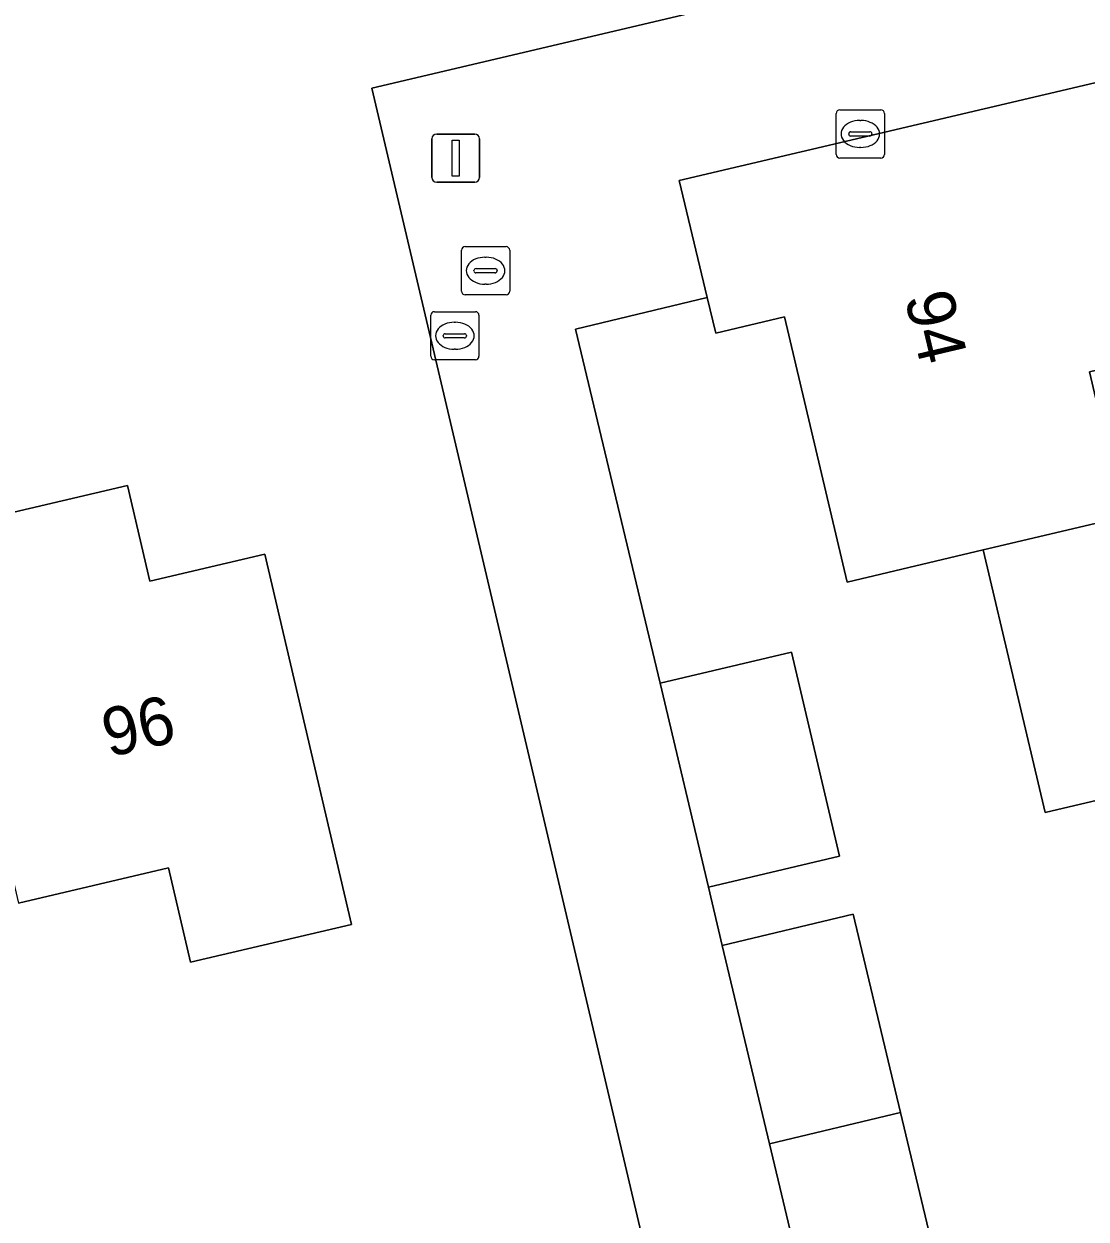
# Model space of a CAD drawing. Extents: x 158031 to 159244, y 380104 to 381214.
# Drawn here: x 158859.99 to 158882.05, y 380517.12 to 380541.95 of the extents above; entities that cross this region are included whole.
import ezdxf

# ---------------------------------------------------------------- set-up
doc = ezdxf.new("R2010")
doc.units = 0
for name, color, linetype in [('IMGEO_Brandkraan', 7, 'Continuous'), ('IMGEO_Erf', 7, 'Continuous'), ('IMGEO_Kolk', 7, 'Continuous'), ('IMGEO_Lichtmast', 7, 'Continuous'), ('IMGEO_Muur', 7, 'Continuous'), ('IMGEO_Pand', 7, 'Continuous'), ('IMGEO_Pand_nummerreeks', 7, 'Continuous'), ('IMGEO_Rioolput', 7, 'Continuous'), ('IMGEO_Voetpad_open', 7, 'Continuous')]:
    doc.layers.add(name, color=color, linetype=linetype)

msp = doc.modelspace()

# ---------------------------------------------------------------- linework, layer by layer
at = {"layer": 'IMGEO_Brandkraan'}
for p, q in [((158869.076, 380536.394), (158869.076, 380537.246)), ((158869.151, 380537.32), (158870.003, 380537.32)), ((158870.077, 380537.246), (158870.077, 380536.394)), ((158869.564, 380537.1), (158869.589, 380537.1)), ((158869.335, 380536.814), (158869.335, 380536.826)), ((158869.773, 380536.777), (158869.375, 380536.777)), ((158869.378, 380536.863), (158869.776, 380536.863)), ((158869.819, 380536.826), (158869.819, 380536.814)), ((158869.587, 380536.54), (158869.562, 380536.54)), ((158870.003, 380536.32), (158869.151, 380536.32))]:
    msp.add_line(p, q, dxfattribs=at)
for points in [[(158869.076, 380536.394), (158869.076, 380537.246)], [(158869.151, 380537.32), (158870.003, 380537.32)], [(158870.077, 380537.246), (158870.077, 380536.394)], [(158870.003, 380536.32), (158869.151, 380536.32)]]:
    msp.add_lwpolyline(points, dxfattribs=at)
for centre, radius, start, end in [((158869.153, 380537.244), 0.0765, 91.552, 178.448), ((158869.153, 380537.244), 0.0765, 91.552, 178.448), ((158870.001, 380537.244), 0.0765, 1.552, 88.448), ((158870.001, 380537.244), 0.0765, 1.552, 88.448), ((158869.375, 380536.823), 0.0403, 85.8775, 175.7526), ((158869.372, 380536.813), 0.0366, 178.938, 274.7102), ((158869.776, 380536.82), 0.043, 264.8664, 352.4533), ((158869.78, 380536.825), 0.0386, 1.7309, 96.639), ((158869.153, 380536.396), 0.0765, 181.552, 268.448), ((158869.153, 380536.396), 0.0765, 181.552, 268.448), ((158870.001, 380536.396), 0.0765, 271.552, 358.448), ((158870.001, 380536.396), 0.0765, 271.552, 358.448)]:
    msp.add_arc(centre, radius, start, end, dxfattribs=at)
for centre, major_axis, ratio, start_param, end_param in [((158869.563, 380536.82), (-0.387, 0.002), 0.722429, 4.712389, 7.853982), ((158869.588, 380536.82), (-0.39, 0.002), 0.717154, 1.570796, 4.712389)]:
    msp.add_ellipse(centre, major_axis=major_axis, ratio=ratio, start_param=start_param, end_param=end_param, dxfattribs=at)
at = {"layer": 'IMGEO_Erf'}
for points in [[(158857.511, 380514.6), (158861.655, 380515.588), (158865.799, 380516.575), (158866.448, 380513.851), (158869.366, 380514.546), (158869.418, 380514.397), (158873.168, 380515.298), (158867.216, 380540.609), (158914.062, 380551.644)], [(158884.08, 380526.244), (158881.202, 380525.564), (158879.912, 380531.019), (158877.086, 380530.351), (158875.783, 380535.865), (158874.357, 380535.522), (158874.179, 380536.261), (158871.441, 380535.606), (158873.205, 380528.251), (158875.93, 380528.894), (158876.93, 380524.658), (158874.205, 380524.015), (158874.489, 380522.799), (158877.212, 380523.449), (158878.195, 380519.328), (158879.178, 380515.207)], [(158858.063, 380531.404), (158862.138, 380532.358), (158862.604, 380530.37), (158864.99, 380530.928), (158866.791, 380523.239), (158863.449, 380522.456), (158862.991, 380524.411), (158859.873, 380523.68)]]:
    msp.add_lwpolyline(points, dxfattribs=at)
at = {"layer": 'IMGEO_Kolk'}
for p, q in [((158876.934, 380540.161), (158877.786, 380540.161)), ((158876.859, 380539.235), (158876.859, 380540.087)), ((158877.347, 380539.941), (158877.372, 380539.941)), ((158877.86, 380540.087), (158877.86, 380539.235)), ((158877.118, 380539.655), (158877.118, 380539.667)), ((158877.161, 380539.704), (158877.559, 380539.704)), ((158877.602, 380539.667), (158877.602, 380539.655)), ((158877.556, 380539.618), (158877.158, 380539.618)), ((158877.37, 380539.381), (158877.345, 380539.381)), ((158877.786, 380539.161), (158876.934, 380539.161))]:
    msp.add_line(p, q, dxfattribs=at)
for points in [[(158876.934, 380540.161), (158877.786, 380540.161)], [(158876.859, 380539.235), (158876.859, 380540.087)], [(158877.86, 380540.087), (158877.86, 380539.235)], [(158877.786, 380539.161), (158876.934, 380539.161)]]:
    msp.add_lwpolyline(points, dxfattribs=at)
for centre, radius, start, end in [((158876.936, 380540.085), 0.0765, 91.552, 178.448), ((158876.936, 380540.085), 0.0765, 91.552, 178.448), ((158877.784, 380540.085), 0.0765, 1.552, 88.448), ((158877.784, 380540.085), 0.0765, 1.552, 88.448), ((158877.158, 380539.664), 0.0403, 85.8775, 175.7526), ((158877.155, 380539.654), 0.0366, 178.938, 274.7102), ((158877.559, 380539.661), 0.043, 264.8664, 352.4533), ((158877.563, 380539.666), 0.0386, 1.7309, 96.639), ((158876.936, 380539.237), 0.0765, 181.552, 268.448), ((158876.936, 380539.237), 0.0765, 181.552, 268.448), ((158877.784, 380539.237), 0.0765, 271.552, 358.448), ((158877.784, 380539.237), 0.0765, 271.552, 358.448)]:
    msp.add_arc(centre, radius, start, end, dxfattribs=at)
for centre, major_axis, ratio, start_param, end_param in [((158877.346, 380539.661), (-0.387, 0.002), 0.722429, 4.712389, 7.853982), ((158877.371, 380539.661), (-0.39, 0.002), 0.717154, 1.570796, 4.712389)]:
    msp.add_ellipse(centre, major_axis=major_axis, ratio=ratio, start_param=start_param, end_param=end_param, dxfattribs=at)
at = {"layer": 'IMGEO_Lichtmast'}
for p, q in [((158868.561, 380539.659), (158869.351, 380539.659)), ((158869.351, 380539.659), (158868.561, 380539.659)), ((158868.461, 380538.759), (158868.461, 380539.559)), ((158868.461, 380539.559), (158868.461, 380538.759)), ((158869.451, 380539.559), (158869.451, 380538.759)), ((158869.451, 380538.759), (158869.451, 380539.559)), ((158869.351, 380538.659), (158868.561, 380538.659)), ((158868.561, 380538.659), (158869.351, 380538.659))]:
    msp.add_line(p, q, dxfattribs=at)
msp.add_lwpolyline([(158868.881, 380539.534), (158869.031, 380539.534), (158869.031, 380538.784), (158868.881, 380538.784), (158868.881, 380539.534)], dxfattribs=at)
for centre, start, end in [((158868.561, 380539.559), 90, 180), ((158868.561, 380539.559), 90, 180), ((158869.351, 380539.559), 0, 90), ((158869.351, 380539.559), 360, 90), ((158868.561, 380538.759), 180, 270), ((158868.561, 380538.759), 180, 270), ((158869.351, 380538.759), 270, 0), ((158869.351, 380538.759), 270, 0)]:
    msp.add_arc(centre, 0.1, start, end, dxfattribs=at)
at = {"layer": 'IMGEO_Muur'}
msp.add_lwpolyline([(158914.062, 380551.644), (158867.216, 380540.609)], dxfattribs=at)
at = {"layer": 'IMGEO_Pand'}
for points in [[(158885.061, 380535.415), (158883.73, 380541.079), (158873.594, 380538.695), (158874.179, 380536.261), (158874.357, 380535.522), (158875.783, 380535.865), (158877.086, 380530.351), (158879.912, 380531.019), (158882.829, 380531.709), (158882.118, 380534.719)], [(158885.061, 380535.415), (158882.118, 380534.719), (158882.829, 380531.709), (158879.912, 380531.019), (158881.202, 380525.564), (158884.08, 380526.244), (158886.981, 380526.93), (158886.271, 380529.932), (158889.173, 380530.619), (158887.881, 380536.082)], [(158858.063, 380531.404), (158859.873, 380523.68), (158862.991, 380524.411), (158863.449, 380522.456), (158866.791, 380523.239), (158864.99, 380530.928), (158862.604, 380530.37), (158862.138, 380532.358)], [(158874.205, 380524.015), (158876.93, 380524.658), (158875.93, 380528.894), (158873.205, 380528.251)], [(158875.471, 380518.678), (158878.195, 380519.328), (158877.212, 380523.449), (158874.489, 380522.799)], [(158878.195, 380519.328), (158875.471, 380518.678), (158876.109, 380516.005), (158876.454, 380514.557), (158879.178, 380515.207)]]:
    msp.add_lwpolyline(points, close=True, dxfattribs=at)
at = {"layer": 'IMGEO_Rioolput'}
for p, q in [((158868.513, 380535.968), (158869.365, 380535.968)), ((158868.438, 380535.042), (158868.438, 380535.894)), ((158868.926, 380535.748), (158868.951, 380535.748)), ((158869.439, 380535.894), (158869.439, 380535.042)), ((158868.697, 380535.462), (158868.697, 380535.474)), ((158869.135, 380535.425), (158868.737, 380535.425)), ((158868.74, 380535.511), (158869.138, 380535.511)), ((158869.181, 380535.474), (158869.181, 380535.462)), ((158868.949, 380535.188), (158868.924, 380535.188)), ((158869.365, 380534.968), (158868.513, 380534.968))]:
    msp.add_line(p, q, dxfattribs=at)
for points in [[(158868.513, 380535.968), (158869.365, 380535.968)], [(158868.438, 380535.042), (158868.438, 380535.894)], [(158869.439, 380535.894), (158869.439, 380535.042)], [(158869.365, 380534.968), (158868.513, 380534.968)]]:
    msp.add_lwpolyline(points, dxfattribs=at)
for centre, radius, start, end in [((158868.515, 380535.892), 0.0765, 91.552, 178.448), ((158868.515, 380535.892), 0.0765, 91.552, 178.448), ((158869.363, 380535.892), 0.0765, 1.552, 88.448), ((158869.363, 380535.892), 0.0765, 1.552, 88.448), ((158868.737, 380535.471), 0.0403, 85.8775, 175.7526), ((158868.734, 380535.461), 0.0366, 178.938, 274.7102), ((158869.138, 380535.468), 0.043, 264.8664, 352.4533), ((158869.142, 380535.473), 0.0386, 1.7309, 96.639), ((158868.515, 380535.044), 0.0765, 181.552, 268.448), ((158868.515, 380535.044), 0.0765, 181.552, 268.448), ((158869.363, 380535.044), 0.0765, 271.552, 358.448), ((158869.363, 380535.044), 0.0765, 271.552, 358.448)]:
    msp.add_arc(centre, radius, start, end, dxfattribs=at)
for centre, major_axis, ratio, start_param, end_param in [((158868.925, 380535.468), (-0.387, 0.002), 0.722429, 4.712389, 7.853982), ((158868.95, 380535.468), (-0.39, 0.002), 0.717154, 1.570796, 4.712389)]:
    msp.add_ellipse(centre, major_axis=major_axis, ratio=ratio, start_param=start_param, end_param=end_param, dxfattribs=at)
at = {"layer": 'IMGEO_Voetpad_open'}
msp.add_lwpolyline([(158871.441, 380535.606), (158874.179, 380536.261), (158873.594, 380538.695), (158883.73, 380541.079), (158904, 380545.853), (158910.093, 380547.302), (158914.831, 380548.377), (158914.062, 380551.644), (158867.216, 380540.609), (158873.168, 380515.298), (158876.109, 380516.005), (158875.471, 380518.678), (158874.489, 380522.799), (158874.205, 380524.015), (158873.205, 380528.251)], close=True, dxfattribs=at)

# ---------------------------------------------------------------- texts
at = {"layer": 'IMGEO_Pand_nummerreeks'}
for s, rotation, p in [('94', 283.2989, (158878.276, 380536.271)), ('96', 13.2265, (158861.751, 380526.706))]:
    msp.add_text(s, height=1, rotation=rotation, dxfattribs=at).set_placement(p)

doc.saveas('drawing.dxf')
